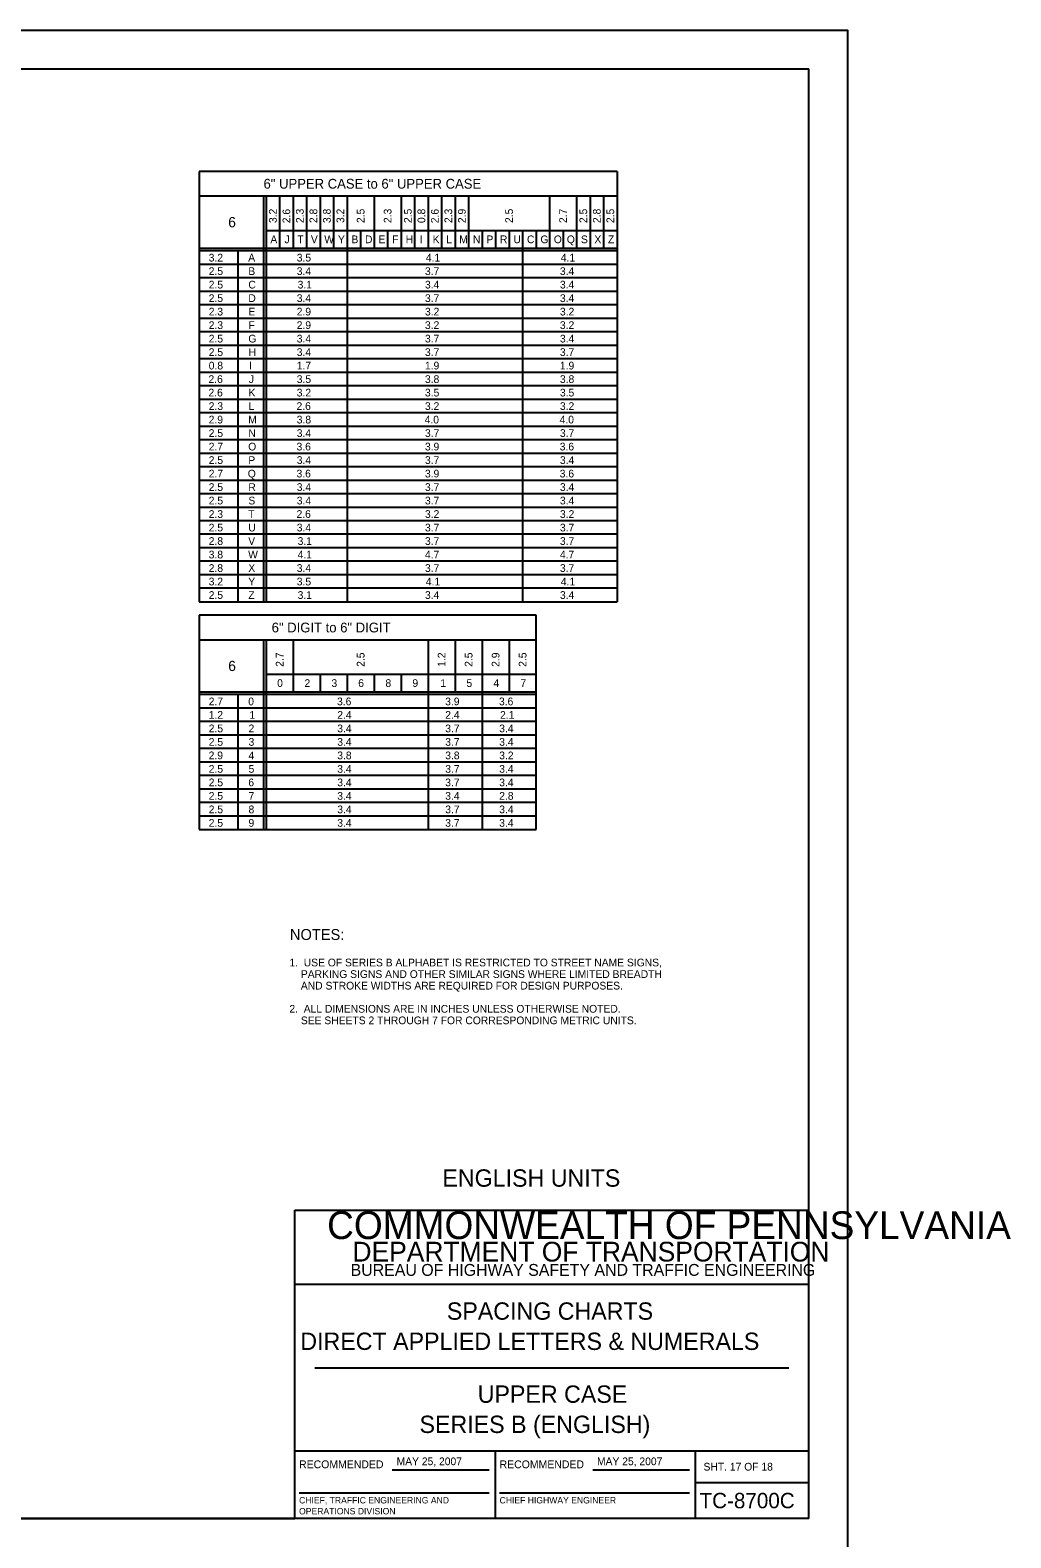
# Model space of a CAD drawing. Extents: x 637580 to 641849, y 297270 to 299646.
# Drawn here: x 641467 to 641849, y 299059 to 299646 of the extents above; entities that cross this region are included whole.
import ezdxf

# ---------------------------------------------------------------- set-up
doc = ezdxf.new("R2010")
doc.units = 0
for name, color, linetype in [('1', 7, 'Continuous'), ('2', 7, 'Continuous'), ('XCS-GRID-HVGL', 7, 'Continuous')]:
    doc.layers.add(name, color=color, linetype=linetype)

msp = doc.modelspace()

# ---------------------------------------------------------------- linework, layer by layer
at = {"layer": '1'}
for p, q in [((640984.31, 299630.63), (641770.31, 299630.63)), ((641770.31, 299066.63), (641770.31, 299630.63)), ((641570.31, 299066.63), (641570.31, 299186.63)), ((641570.31, 299186.63), (641770.31, 299186.63)), ((641770.31, 299157.63), (641570.31, 299157.63)), ((641578.06, 299125.31), (641762.56, 299125.31)), ((641570.31, 299093), (641770.31, 299093)), ((641648.31, 299093), (641648.31, 299066.63)), ((641726.19, 299066.63), (641726.19, 299093)), ((641608.24, 299085.57), (641645.87, 299085.57)), ((641686.24, 299085.57), (641723.87, 299085.57)), ((641726.19, 299080.63), (641770.31, 299080.63)), ((641571.99, 299076.68), (641645.87, 299076.68)), ((641649.99, 299076.68), (641723.87, 299076.68)), ((641770.31, 299066.63), (640984.31, 299066.63)), ((640984.31, 299066.63), (641570.31, 299066.63))]:
    msp.add_line(p, q, dxfattribs=at)
at = {"layer": '2'}
for p, q in [((641695.69, 299590.63), (641533.19, 299590.63)), ((641533.19, 299590.63), (641533.19, 299423.25)), ((641695.69, 299590.63), (641695.69, 299423.25)), ((641533.19, 299581.13), (641695.69, 299581.13)), ((641558.19, 299581.13), (641558.19, 299423.25)), ((641559.19, 299581.13), (641559.19, 299423.25)), ((641564.44, 299581.13), (641564.44, 299560.75)), ((641569.69, 299581.13), (641569.69, 299560.75)), ((641574.94, 299581.13), (641574.94, 299560.75)), ((641580.19, 299581.13), (641580.19, 299560.75)), ((641585.44, 299581.13), (641585.44, 299560.75)), ((641590.69, 299581.13), (641590.69, 299423.25)), ((641601.19, 299581.13), (641601.19, 299560.75)), ((641611.69, 299581.13), (641611.69, 299560.75)), ((641616.94, 299581.13), (641616.94, 299560.75)), ((641622.19, 299581.13), (641622.19, 299560.75)), ((641627.44, 299581.13), (641627.44, 299560.75)), ((641632.69, 299581.13), (641632.69, 299560.75)), ((641637.94, 299581.13), (641637.94, 299560.75)), ((641669.44, 299581.13), (641669.44, 299560.75)), ((641679.94, 299581.13), (641679.94, 299560.75)), ((641685.19, 299581.13), (641685.19, 299560.75)), ((641690.44, 299581.13), (641690.44, 299560.75)), ((641559.19, 299567.75), (641695.69, 299567.75)), ((641595.94, 299567.75), (641595.94, 299560.75)), ((641606.44, 299567.75), (641606.44, 299560.75)), ((641643.19, 299567.75), (641643.19, 299560.75)), ((641648.44, 299567.75), (641648.44, 299560.75)), ((641653.69, 299567.75), (641653.69, 299560.75)), ((641653.69, 299567.75), (641653.69, 299560.75)), ((641658.94, 299567.75), (641658.94, 299423.25)), ((641664.19, 299567.75), (641664.19, 299560.75)), ((641674.69, 299567.75), (641674.69, 299560.75)), ((641695.69, 299560.75), (641533.19, 299560.75)), ((641695.69, 299559.75), (641533.19, 299559.75)), ((641548.19, 299559.75), (641548.19, 299423.25)), ((641695.69, 299554.5), (641533.19, 299554.5)), ((641695.69, 299549.25), (641533.19, 299549.25)), ((641695.69, 299544), (641533.19, 299544)), ((641695.69, 299538.75), (641533.19, 299538.75)), ((641695.69, 299533.5), (641533.19, 299533.5)), ((641695.69, 299528.25), (641533.19, 299528.25)), ((641695.69, 299523), (641533.19, 299523)), ((641695.69, 299517.75), (641533.19, 299517.75)), ((641695.69, 299512.5), (641533.19, 299512.5)), ((641695.69, 299507.25), (641533.19, 299507.25)), ((641695.69, 299502), (641533.19, 299502)), ((641695.69, 299496.75), (641533.19, 299496.75)), ((641695.69, 299491.5), (641533.19, 299491.5)), ((641695.69, 299486.25), (641533.19, 299486.25)), ((641695.69, 299481), (641533.19, 299481)), ((641695.69, 299475.75), (641533.19, 299475.75)), ((641695.69, 299470.5), (641533.19, 299470.5)), ((641695.69, 299465.25), (641533.19, 299465.25)), ((641695.69, 299460), (641533.19, 299460)), ((641695.69, 299454.75), (641533.19, 299454.75)), ((641695.69, 299449.5), (641533.19, 299449.5)), ((641695.69, 299444.25), (641533.19, 299444.25)), ((641695.69, 299439), (641533.19, 299439)), ((641695.69, 299433.75), (641533.19, 299433.75)), ((641695.69, 299428.5), (641533.19, 299428.5)), ((641533.19, 299423.25), (641533.19, 299423.25)), ((641533.19, 299423.25), (641695.69, 299423.25)), ((641664.19, 299418), (641533.19, 299418)), ((641533.19, 299418), (641533.19, 299334.63)), ((641664.19, 299334.63), (641664.19, 299418)), ((641533.19, 299408.5), (641664.19, 299408.5)), ((641558.19, 299408.5), (641558.19, 299334.63)), ((641559.19, 299408.5), (641559.19, 299334.63)), ((641569.69, 299408.5), (641569.69, 299388.13)), ((641622.19, 299408.5), (641622.19, 299334.63)), ((641632.69, 299408.5), (641632.69, 299388.13)), ((641643.19, 299408.5), (641643.19, 299334.63)), ((641653.69, 299408.5), (641653.69, 299388.13)), ((641559.19, 299395.13), (641664.19, 299395.13)), ((641580.19, 299395.13), (641580.19, 299388.13)), ((641590.69, 299395.13), (641590.69, 299388.13)), ((641601.19, 299395.13), (641601.19, 299388.13)), ((641611.69, 299395.13), (641611.69, 299388.13)), ((641664.19, 299388.13), (641533.19, 299388.13)), ((641664.19, 299387.13), (641533.19, 299387.13)), ((641548.19, 299387.13), (641548.19, 299334.63)), ((641664.19, 299381.88), (641533.19, 299381.88)), ((641664.19, 299376.63), (641533.19, 299376.63)), ((641664.19, 299371.38), (641533.19, 299371.38)), ((641664.19, 299366.13), (641533.19, 299366.13)), ((641664.19, 299360.88), (641533.19, 299360.88)), ((641664.19, 299355.63), (641533.19, 299355.63)), ((641664.19, 299350.38), (641533.19, 299350.38)), ((641664.19, 299345.13), (641533.19, 299345.13)), ((641664.19, 299339.88), (641533.19, 299339.88)), ((641533.19, 299334.63), (641664.19, 299334.63))]:
    msp.add_line(p, q, dxfattribs=at)
at = {"layer": 'XCS-GRID-HVGL'}
msp.add_lwpolyline([(640944.31, 299645.63), (641785.31, 299645.63), (641785.31, 299051.63), (640944.31, 299051.63)], close=True, dxfattribs=at)

# ---------------------------------------------------------------- texts
at = {"layer": '1'}
for s, height, p in [('COMMONWEALTH OF PENNSYLVANIA', 10.7828, (641582.9, 299175.36)), ('DEPARTMENT OF TRANSPORTATION', 7.6837, (641592.76, 299166.61)), ('BUREAU OF HIGHWAY SAFETY AND TRAFFIC ENGINEERING', 4.6253, (641592.04, 299161.04)), ('SPACING CHARTS', 6.75, (641629.47, 299143.97)), ('DIRECT APPLIED LETTERS & NUMERALS', 6.75, (641572.47, 299132.22)), ('UPPER CASE', 6.75, (641641.47, 299111.66)), ('SERIES B (ENGLISH)', 6.75, (641618.84, 299099.91)), ('RECOMMENDED', 3.048, (641571.99, 299086.2)), ('RECOMMENDED', 3.048, (641649.99, 299086.2)), ('SHT. 17 OF 18', 3, (641729.32, 299085.31)), ('CHIEF, TRAFFIC ENGINEERING AND', 2.5, (641571.99, 299072.51)), ('CHIEF HIGHWAY ENGINEER', 2.5, (641649.99, 299072.51)), ('TC-8700C', 6, (641727.77, 299070.63)), ('OPERATIONS DIVISION', 2.5, (641571.99, 299068.26))]:
    msp.add_text(s, height=height, dxfattribs=at).set_placement(p)
at = {"layer": '2'}
for s, height, p in [('6" UPPER CASE to 6" UPPER CASE', 3.8, (641558.17, 299583.98)), ('6', 4, (641544.44, 299568.94)), ('A', 3, (641560.83, 299562.75)), ('J', 3, (641566.32, 299562.75)), ('T', 3, (641571.32, 299562.75)), ('V', 3, (641576.58, 299562.75)), ('W', 3, (641581.81, 299562.75)), ('Y', 3, (641587.12, 299562.75)), ('B', 3, (641592.38, 299562.75)), ('D', 3, (641597.63, 299562.75)), ('E', 3, (641602.89, 299562.75)), ('F', 3, (641608.2, 299562.75)), ('H', 3, (641613.46, 299562.75)), ('I', 3, (641618.88, 299562.75)), ('K', 3, (641623.96, 299562.75)), ('L', 3, (641629.21, 299562.75)), ('M', 3, (641634.31, 299562.75)), ('N', 3, (641639.63, 299562.75)), ('P', 3, (641644.88, 299562.75)), ('R', 3, (641650.13, 299562.75)), ('U', 3, (641655.37, 299562.75)), ('C', 3, (641660.63, 299562.75)), ('G', 3, (641665.88, 299562.75)), ('O', 3, (641671.08, 299562.75)), ('Q', 3, (641676.15, 299562.75)), ('S', 3, (641681.64, 299562.75)), ('X', 3, (641686.87, 299562.75)), ('Z', 3, (641692.13, 299562.75)), ('3.2', 3, (641536.84, 299555.63)), ('A', 3, (641552.21, 299555.63)), ('3.5', 3, (641571.09, 299555.63)), ('4.1', 3, (641621.3, 299555.63)), ('4.1', 3, (641673.8, 299555.63)), ('2.5', 3, (641536.84, 299550.38)), ('B', 3, (641552.25, 299550.38)), ('3.4', 3, (641571.09, 299550.38)), ('3.7', 3, (641620.96, 299550.38)), ('3.4', 3, (641673.46, 299550.38)), ('2.5', 3, (641536.84, 299545.13)), ('C', 3, (641552.25, 299545.13)), ('3.1', 3, (641571.43, 299545.13)), ('3.4', 3, (641620.96, 299545.13)), ('3.4', 3, (641673.46, 299545.13)), ('2.5', 3, (641536.84, 299539.88)), ('2.3', 3, (641536.84, 299534.63)), ('D', 3, (641552.25, 299539.88)), ('E', 3, (641552.27, 299534.63)), ('3.4', 3, (641571.09, 299539.88)), ('2.9', 3, (641571.07, 299534.63)), ('3.7', 3, (641620.96, 299539.88)), ('3.2', 3, (641620.96, 299534.63)), ('3.4', 3, (641673.46, 299539.88)), ('3.2', 3, (641673.46, 299534.63)), ('2.3', 3, (641536.84, 299529.38)), ('F', 3, (641552.32, 299529.38)), ('2.9', 3, (641571.07, 299529.38)), ('3.2', 3, (641620.96, 299529.38)), ('3.2', 3, (641673.46, 299529.38)), ('2.5', 3, (641536.84, 299524.13)), ('G', 3, (641552.25, 299524.13)), ('3.4', 3, (641571.09, 299524.13)), ('3.7', 3, (641620.96, 299524.13)), ('3.4', 3, (641673.46, 299524.13)), ('2.5', 3, (641536.84, 299518.88)), ('H', 3, (641552.34, 299518.88)), ('3.4', 3, (641571.09, 299518.88)), ('3.7', 3, (641620.96, 299518.88)), ('3.7', 3, (641673.46, 299518.88)), ('0.8', 3, (641536.84, 299513.63)), ('I', 3, (641552.5, 299513.63)), ('1.7', 3, (641571.09, 299513.63)), ('1.9', 3, (641620.95, 299513.63)), ('1.9', 3, (641673.45, 299513.63)), ('2.6', 3, (641536.75, 299508.38)), ('J', 3, (641552.44, 299508.38)), ('3.5', 3, (641571.09, 299508.38)), ('3.8', 3, (641620.96, 299508.38)), ('3.8', 3, (641673.46, 299508.38)), ('2.6', 3, (641536.75, 299503.13)), ('K', 3, (641552.34, 299503.13)), ('3.2', 3, (641571.09, 299503.13)), ('3.5', 3, (641620.96, 299503.13)), ('3.5', 3, (641673.46, 299503.13)), ('2.3', 3, (641536.84, 299497.88)), ('L', 3, (641552.34, 299497.88)), ('2.6', 3, (641571, 299497.88)), ('3.2', 3, (641620.96, 299497.88)), ('3.2', 3, (641673.46, 299497.88)), ('2.9', 3, (641536.82, 299492.63)), ('2.5', 3, (641536.84, 299487.38)), ('M', 3, (641552.18, 299492.63)), ('N', 3, (641552.25, 299487.38)), ('3.8', 3, (641571.09, 299492.63)), ('3.4', 3, (641571.09, 299487.38)), ('4.0', 3, (641620.83, 299492.63)), ('3.7', 3, (641620.96, 299487.38)), ('4.0', 3, (641673.33, 299492.63)), ('3.7', 3, (641673.46, 299487.38)), ('2.7', 3, (641536.84, 299482.13)), ('O', 3, (641552.21, 299482.13)), ('3.6', 3, (641571, 299482.13)), ('3.9', 3, (641620.95, 299482.13)), ('3.6', 3, (641673.38, 299482.13)), ('2.5', 3, (641536.84, 299476.88)), ('P', 3, (641552.25, 299476.88)), ('3.4', 3, (641571.09, 299476.88)), ('3.7', 3, (641620.96, 299476.88)), ('3.4', 3, (641673.46, 299476.88)), ('2.7', 3, (641536.84, 299471.63)), ('Q', 3, (641552.03, 299471.63)), ('3.6', 3, (641571, 299471.63)), ('3.9', 3, (641620.95, 299471.63)), ('3.6', 3, (641673.38, 299471.63)), ('2.5', 3, (641536.84, 299466.38)), ('R', 3, (641552.25, 299466.38)), ('3.4', 3, (641571.09, 299466.38)), ('3.7', 3, (641620.96, 299466.38)), ('3.4', 3, (641673.46, 299466.38)), ('2.5', 3, (641536.84, 299461.13)), ('S', 3, (641552.27, 299461.13)), ('3.4', 3, (641571.09, 299461.13)), ('3.7', 3, (641620.96, 299461.13)), ('3.4', 3, (641673.46, 299461.13)), ('2.3', 3, (641536.84, 299455.88)), ('T', 3, (641552.19, 299455.88)), ('2.6', 3, (641571, 299455.88)), ('3.2', 3, (641620.96, 299455.88)), ('3.2', 3, (641673.46, 299455.88)), ('2.5', 3, (641536.84, 299450.63)), ('U', 3, (641552.24, 299450.63)), ('3.4', 3, (641571.09, 299450.63)), ('3.7', 3, (641620.96, 299450.63)), ('3.7', 3, (641673.46, 299450.63)), ('2.8', 3, (641536.84, 299445.38)), ('V', 3, (641552.21, 299445.38)), ('3.1', 3, (641571.43, 299445.38)), ('3.7', 3, (641620.96, 299445.38)), ('3.7', 3, (641673.46, 299445.38)), ('3.8', 3, (641536.84, 299440.13)), ('2.8', 3, (641536.84, 299434.88)), ('W', 3, (641552.18, 299440.13)), ('X', 3, (641552.24, 299434.88)), ('3.4', 3, (641571.09, 299434.88)), ('4.1', 3, (641571.43, 299440.13)), ('4.7', 3, (641620.96, 299440.13)), ('3.7', 3, (641620.96, 299434.88)), ('4.7', 3, (641673.46, 299440.13)), ('3.7', 3, (641673.46, 299434.88)), ('3.2', 3, (641536.84, 299429.63)), ('Y', 3, (641552.24, 299429.63)), ('3.5', 3, (641571.09, 299429.63)), ('4.1', 3, (641621.3, 299429.63)), ('4.1', 3, (641673.8, 299429.63)), ('2.5', 3, (641536.84, 299424.38)), ('Z', 3, (641552.25, 299424.38)), ('3.1', 3, (641571.43, 299424.38)), ('3.4', 3, (641620.96, 299424.38)), ('3.4', 3, (641673.46, 299424.38)), ('6" DIGIT to 6" DIGIT', 3.8, (641561.33, 299411.35)), ('6', 4, (641544.44, 299396.31)), ('0', 3, (641563.46, 299390.13)), ('2', 3, (641574.09, 299390.13)), ('3', 3, (641584.59, 299390.13)), ('6', 3, (641595, 299390.13)), ('8', 3, (641605.59, 299390.13)), ('9', 3, (641616.07, 299390.13)), ('1', 3, (641626.93, 299390.13)), ('5', 3, (641637.09, 299390.13)), ('4', 3, (641647.59, 299390.13)), ('7', 3, (641658.09, 299390.13)), ('2.7', 3, (641536.84, 299383)), ('0', 3, (641552.21, 299383)), ('3.6', 3, (641586.75, 299383)), ('3.9', 3, (641628.82, 299383)), ('3.6', 3, (641649.75, 299383)), ('1.2', 3, (641536.84, 299377.75)), ('1', 3, (641552.68, 299377.75)), ('2.4', 3, (641586.84, 299377.75)), ('2.4', 3, (641628.84, 299377.75)), ('2.1', 3, (641650.18, 299377.75)), ('2.5', 3, (641536.84, 299372.5)), ('2', 3, (641552.34, 299372.5)), ('3.4', 3, (641586.84, 299372.5)), ('3.7', 3, (641628.84, 299372.5)), ('3.4', 3, (641649.84, 299372.5)), ('2.5', 3, (641536.84, 299367.25)), ('3', 3, (641552.34, 299367.25)), ('3.4', 3, (641586.84, 299367.25)), ('3.7', 3, (641628.84, 299367.25)), ('3.4', 3, (641649.84, 299367.25)), ('2.9', 3, (641536.82, 299362)), ('4', 3, (641552.34, 299362)), ('3.8', 3, (641586.84, 299362)), ('3.8', 3, (641628.84, 299362)), ('3.2', 3, (641649.84, 299362)), ('2.5', 3, (641536.84, 299356.75)), ('5', 3, (641552.34, 299356.75)), ('3.4', 3, (641586.84, 299356.75)), ('3.7', 3, (641628.84, 299356.75)), ('3.4', 3, (641649.84, 299356.75)), ('2.5', 3, (641536.84, 299351.5)), ('6', 3, (641552.25, 299351.5)), ('3.4', 3, (641586.84, 299351.5)), ('3.7', 3, (641628.84, 299351.5)), ('3.4', 3, (641649.84, 299351.5)), ('2.5', 3, (641536.84, 299346.25)), ('2.5', 3, (641536.84, 299341)), ('8', 3, (641552.34, 299341)), ('7', 3, (641552.34, 299346.25)), ('3.4', 3, (641586.84, 299346.25)), ('3.4', 3, (641586.84, 299341)), ('3.4', 3, (641628.84, 299346.25)), ('3.7', 3, (641628.84, 299341)), ('3.4', 3, (641649.84, 299341)), ('2.8', 3, (641649.84, 299346.25)), ('2.5', 3, (641536.84, 299335.75)), ('9', 3, (641552.32, 299335.75)), ('3.4', 3, (641586.84, 299335.75)), ('3.7', 3, (641628.84, 299335.75)), ('3.4', 3, (641649.84, 299335.75)), ('NOTES:', 4.25, (641568.44, 299291.7)), ('1.  USE OF SERIES B ALPHABET IS RESTRICTED TO STREET NAME SIGNS,', 3, (641568.23, 299281.43)), ('    PARKING SIGNS AND OTHER SIMILAR SIGNS WHERE LIMITED BREADTH', 3, (641568.23, 299276.93)), ('    AND STROKE WIDTHS ARE REQUIRED FOR DESIGN PURPOSES.', 3, (641568.23, 299272.43)), ('2.  ALL DIMENSIONS ARE IN INCHES UNLESS OTHERWISE NOTED.', 3, (641568.23, 299263.43)), ('    SEE SHEETS 2 THROUGH 7 FOR CORRESPONDING METRIC UNITS.', 3, (641568.23, 299258.93)), ('ENGLISH UNITS', 6.75, (641627.74, 299195.72)), ('MAY 25, 2007', 3, (641609.93, 299087.39))]:
    msp.add_text(s, height=height, dxfattribs=at).set_placement(p)
for s, rotation, p in [('3.2', 90, (641563.31, 299570.59)), ('2.6', 90, (641568.56, 299570.51)), ('2.3', 90, (641573.81, 299570.59)), ('2.8', 90, (641579.06, 299570.59)), ('3.8', 90, (641584.31, 299570.59)), ('3.2', 90, (641589.56, 299570.59)), ('2.5', 90, (641597.44, 299570.59)), ('2.3', 90, (641607.94, 299570.59)), ('2.5', 90, (641615.81, 299570.59)), ('0.8', 90, (641621.06, 299570.59)), ('2.6', 90, (641626.31, 299570.51)), ('2.3', 90, (641631.56, 299570.59)), ('2.9', 90, (641636.81, 299570.58)), ('2.5', 90, (641655.19, 299570.59)), ('2.7', 90, (641676.19, 299570.59)), ('2.5', 90, (641684.06, 299570.59)), ('2.8', 90, (641689.31, 299570.59)), ('2.5', 90, (641694.56, 299570.59)), ('2.7', 90, (641565.94, 299397.96)), ('2.5', 90, (641597.44, 299397.96)), ('1.2', 90, (641628.94, 299397.96)), ('2.5', 90, (641639.44, 299397.96)), ('2.9', 90, (641649.94, 299397.95)), ('2.5', 90, (641660.44, 299397.96)), ('MAY 25, 2007', 360, (641687.88, 299087.39))]:
    msp.add_text(s, height=3, rotation=rotation, dxfattribs=at).set_placement(p)

doc.saveas('drawing.dxf')
